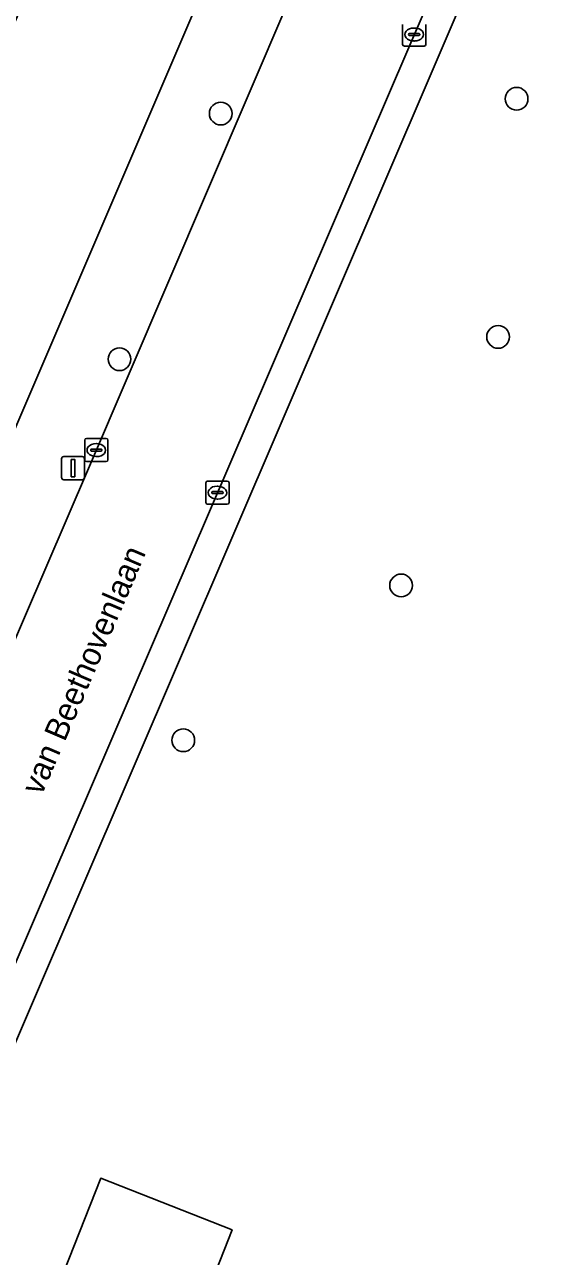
# Model space of a CAD drawing. Extents: x 159817 to 160765, y 380688 to 381638.
# Drawn here: x 160285.3 to 160307.7, y 381322.6 to 381375.7 of the extents above; entities that cross this region are included whole.
import ezdxf

# ---------------------------------------------------------------- set-up
doc = ezdxf.new("R2010")
doc.units = 0
for name, color, linetype in [('IMGEO_Boom', 7, 'Continuous'), ('IMGEO_Erf', 7, 'Continuous'), ('IMGEO_Groenvoorziening', 7, 'Continuous'), ('IMGEO_Kolk', 7, 'Continuous'), ('IMGEO_Lichtmast', 7, 'Continuous'), ('IMGEO_Openbare_ruimte_label', 7, 'Continuous'), ('IMGEO_Rijbaan_lokaal_open', 7, 'Continuous'), ('IMGEO_Voetpad_open', 7, 'Continuous')]:
    doc.layers.add(name, color=color, linetype=linetype)

msp = doc.modelspace()

# ---------------------------------------------------------------- linework, layer by layer
at = {"layer": 'IMGEO_Boom'}
for centre in [(160306.526, 381372.523), (160293.756, 381371.883), (160305.724, 381362.251), (160289.387, 381361.287), (160301.539, 381351.532), (160292.141, 381344.851)]:
    msp.add_circle(centre, 0.489, dxfattribs=at)
at = {"layer": 'IMGEO_Erf'}
msp.add_lwpolyline([(160295.966, 381384.153), (160289.614, 381386.877), (160287.184, 381381.211), (160284.845, 381375.755), (160282.505, 381370.299), (160280.207, 381364.941), (160277.867, 381359.485), (160275.528, 381354.03), (160273.188, 381348.574), (160270.849, 381343.119), (160268.51, 381337.664), (160266.17, 381332.208), (160263.83, 381326.752), (160261.491, 381321.297), (160259.151, 381315.841), (160256.764, 381310.274), (160263.116, 381307.549)], close=True, dxfattribs=at)
at = {"layer": 'IMGEO_Groenvoorziening'}
for points in [[(160327.681, 381364.751), (160321.709, 381367.163), (160324.123, 381372.682), (160329.863, 381370.275), (160335.491, 381384.517), (160311.657, 381394.179), (160274.636, 381307.919), (160279.077, 381305.951), (160276.769, 381300.449), (160285.55, 381296.997), (160287.869, 381302.661), (160293.501, 381300.328), (160291.365, 381294.711), (160298.844, 381291.771), (160304.091, 381305.049), (160298.398, 381307.165), (160300.615, 381313.142), (160306.429, 381310.967)], [(160291.992, 381317.994), (160294.247, 381323.73), (160288.576, 381325.961), (160286.283, 381320.136)], [(160291.992, 381317.994), (160286.283, 381320.136), (160288.576, 381325.961), (160294.247, 381323.73)]]:
    msp.add_lwpolyline(points, close=True, dxfattribs=at)
at = {"layer": 'IMGEO_Kolk'}
for p, q in [((160301.606, 381374.868), (160301.606, 381375.72)), ((160302.607, 381375.72), (160302.607, 381374.868)), ((160301.865, 381375.288), (160301.865, 381375.3)), ((160302.303, 381375.251), (160301.905, 381375.251)), ((160301.908, 381375.337), (160302.306, 381375.337)), ((160302.094, 381375.574), (160302.119, 381375.574)), ((160302.349, 381375.3), (160302.349, 381375.288)), ((160302.533, 381374.794), (160301.681, 381374.794)), ((160302.117, 381375.014), (160302.092, 381375.014)), ((160287.886, 381356.944), (160287.886, 381357.796)), ((160287.961, 381357.87), (160288.813, 381357.87)), ((160288.374, 381357.65), (160288.399, 381357.65)), ((160288.887, 381357.796), (160288.887, 381356.944)), ((160288.145, 381357.364), (160288.145, 381357.376)), ((160288.583, 381357.327), (160288.185, 381357.327)), ((160288.188, 381357.413), (160288.586, 381357.413)), ((160288.397, 381357.09), (160288.372, 381357.09)), ((160288.629, 381357.376), (160288.629, 381357.364)), ((160288.813, 381356.87), (160287.961, 381356.87)), ((160293.113, 381355.108), (160293.113, 381355.96)), ((160293.188, 381356.034), (160294.04, 381356.034)), ((160294.114, 381355.96), (160294.114, 381355.108)), ((160293.372, 381355.528), (160293.372, 381355.54)), ((160293.81, 381355.491), (160293.412, 381355.491)), ((160293.415, 381355.577), (160293.813, 381355.577)), ((160293.601, 381355.814), (160293.626, 381355.814)), ((160293.856, 381355.54), (160293.856, 381355.528)), ((160294.04, 381355.034), (160293.188, 381355.034)), ((160293.624, 381355.254), (160293.599, 381355.254))]:
    msp.add_line(p, q, dxfattribs=at)
for points in [[(160301.606, 381374.868), (160301.606, 381375.72)], [(160302.607, 381375.72), (160302.607, 381374.868)], [(160302.533, 381374.794), (160301.681, 381374.794)], [(160287.886, 381356.944), (160287.886, 381357.796)], [(160287.961, 381357.87), (160288.813, 381357.87)], [(160288.887, 381357.796), (160288.887, 381356.944)], [(160288.813, 381356.87), (160287.961, 381356.87)], [(160293.113, 381355.108), (160293.113, 381355.96)], [(160293.188, 381356.034), (160294.04, 381356.034)], [(160294.114, 381355.96), (160294.114, 381355.108)], [(160294.04, 381355.034), (160293.188, 381355.034)]]:
    msp.add_lwpolyline(points, dxfattribs=at)
for centre, radius, start, end in [((160301.905, 381375.297), 0.0403, 85.8775, 175.7526), ((160301.902, 381375.287), 0.0366, 178.938, 274.7102), ((160302.306, 381375.294), 0.043, 264.8664, 352.4533), ((160302.31, 381375.299), 0.0386, 1.7309, 96.639), ((160301.683, 381374.87), 0.0765, 181.552, 268.448), ((160301.683, 381374.87), 0.0765, 181.552, 268.448), ((160302.531, 381374.87), 0.0765, 271.552, 358.448), ((160302.531, 381374.87), 0.0765, 271.552, 358.448), ((160287.963, 381357.794), 0.0765, 91.552, 178.448), ((160287.963, 381357.794), 0.0765, 91.552, 178.448), ((160288.811, 381357.794), 0.0765, 1.552, 88.448), ((160288.811, 381357.794), 0.0765, 1.552, 88.448), ((160288.185, 381357.373), 0.0403, 85.8775, 175.7526), ((160288.182, 381357.363), 0.0366, 178.938, 274.7102), ((160288.586, 381357.37), 0.043, 264.8664, 352.4533), ((160288.59, 381357.375), 0.0386, 1.7309, 96.639), ((160287.963, 381356.946), 0.0765, 181.552, 268.448), ((160287.963, 381356.946), 0.0765, 181.552, 268.448), ((160288.811, 381356.946), 0.0765, 271.552, 358.448), ((160288.811, 381356.946), 0.0765, 271.552, 358.448), ((160293.19, 381355.958), 0.0765, 91.552, 178.448), ((160293.19, 381355.958), 0.0765, 91.552, 178.448), ((160294.038, 381355.958), 0.0765, 1.552, 88.448), ((160294.038, 381355.958), 0.0765, 1.552, 88.448), ((160293.412, 381355.537), 0.0403, 85.8775, 175.7526), ((160293.409, 381355.527), 0.0366, 178.938, 274.7102), ((160293.813, 381355.534), 0.043, 264.8664, 352.4533), ((160293.817, 381355.539), 0.0386, 1.7309, 96.639), ((160293.19, 381355.11), 0.0765, 181.552, 268.448), ((160293.19, 381355.11), 0.0765, 181.552, 268.448), ((160294.038, 381355.11), 0.0765, 271.552, 358.448), ((160294.038, 381355.11), 0.0765, 271.552, 358.448)]:
    msp.add_arc(centre, radius, start, end, dxfattribs=at)
for centre, major_axis, ratio, start_param, end_param in [((160302.093, 381375.294), (-0.387, 0.002), 0.722429, 4.712389, 7.853982), ((160302.118, 381375.294), (-0.39, 0.002), 0.717154, 1.570796, 4.712389), ((160288.373, 381357.37), (-0.387, 0.002), 0.722429, 4.712389, 7.853982), ((160288.398, 381357.37), (-0.39, 0.002), 0.717154, 1.570796, 4.712389), ((160293.6, 381355.534), (-0.387, 0.002), 0.722429, 4.712389, 7.853982), ((160293.625, 381355.534), (-0.39, 0.002), 0.717154, 1.570796, 4.712389)]:
    msp.add_ellipse(centre, major_axis=major_axis, ratio=ratio, start_param=start_param, end_param=end_param, dxfattribs=at)
at = {"layer": 'IMGEO_Lichtmast'}
for p, q in [((160286.888, 381356.191), (160286.888, 381356.991)), ((160286.888, 381356.991), (160286.888, 381356.191)), ((160286.988, 381357.091), (160287.778, 381357.091)), ((160287.778, 381357.091), (160286.988, 381357.091)), ((160287.878, 381356.991), (160287.878, 381356.191)), ((160287.878, 381356.191), (160287.878, 381356.991)), ((160287.778, 381356.091), (160286.988, 381356.091)), ((160286.988, 381356.091), (160287.778, 381356.091))]:
    msp.add_line(p, q, dxfattribs=at)
msp.add_lwpolyline([(160287.308, 381356.966), (160287.458, 381356.966), (160287.458, 381356.216), (160287.308, 381356.216), (160287.308, 381356.966)], dxfattribs=at)
for centre, start, end in [((160286.988, 381356.991), 90, 180), ((160286.988, 381356.991), 90, 180), ((160287.778, 381356.991), 0, 90), ((160287.778, 381356.991), 360, 90), ((160286.988, 381356.191), 180, 270), ((160286.988, 381356.191), 180, 270), ((160287.778, 381356.191), 270, 0), ((160287.778, 381356.191), 270, 0)]:
    msp.add_arc(centre, 0.1, start, end, dxfattribs=at)
at = {"layer": 'IMGEO_Rijbaan_lokaal_open'}
msp.add_lwpolyline([(160301.828, 381388.763), (160288.047, 381356.571), (160277.958, 381333.106), (160283.033, 381330.923), (160305.25, 381382.609), (160306.945, 381386.573)], close=True, dxfattribs=at)
at = {"layer": 'IMGEO_Voetpad_open'}
for points in [[(160315.157, 381428.903), (160296.864, 381386.245), (160295.966, 381384.153), (160263.116, 381307.549), (160262.44, 381305.973), (160244.191, 381263.419), (160241.628, 381256.815), (160244.429, 381257.572)], [(160246.294, 381259.437), (160252.375, 381273.588), (160253.445, 381276.078), (160264.367, 381301.496), (160265.868, 381304.988), (160276.881, 381330.602), (160277.958, 381333.106), (160288.047, 381356.571), (160301.828, 381388.763), (160302.891, 381391.245), (160318.741, 381428.27)], [(160323.46, 381425.204), (160308.006, 381389.055), (160306.945, 381386.573), (160305.25, 381382.609), (160283.033, 381330.923), (160281.951, 381328.405), (160270.908, 381302.714), (160258.532, 381273.892), (160257.463, 381271.402), (160251.704, 381257.989)], [(160253, 381257.506), (160255.623, 381263.651), (160257.027, 381266.942), (160258.053, 381269.345), (160259.84, 381273.444), (160262.31, 381279.199), (160262.899, 381280.571), (160265.357, 381286.3), (160266.003, 381287.803), (160268.464, 381293.537), (160269.055, 381294.916), (160271.563, 381300.759), (160272.201, 381302.245), (160274.636, 381307.919), (160311.657, 381394.179), (160312.241, 381395.538), (160314.619, 381401.078), (160315.206, 381402.446), (160317.588, 381407.992), (160318.838, 381410.743), (160322.466, 381419.271)]]:
    msp.add_lwpolyline(points, dxfattribs=at)

# ---------------------------------------------------------------- texts
at = {"layer": 'IMGEO_Openbare_ruimte_label'}
msp.add_text('van Beethovenlaan', height=1, rotation=66.7412, dxfattribs=at).set_placement((160286.025, 381342.431))

doc.saveas('drawing.dxf')
